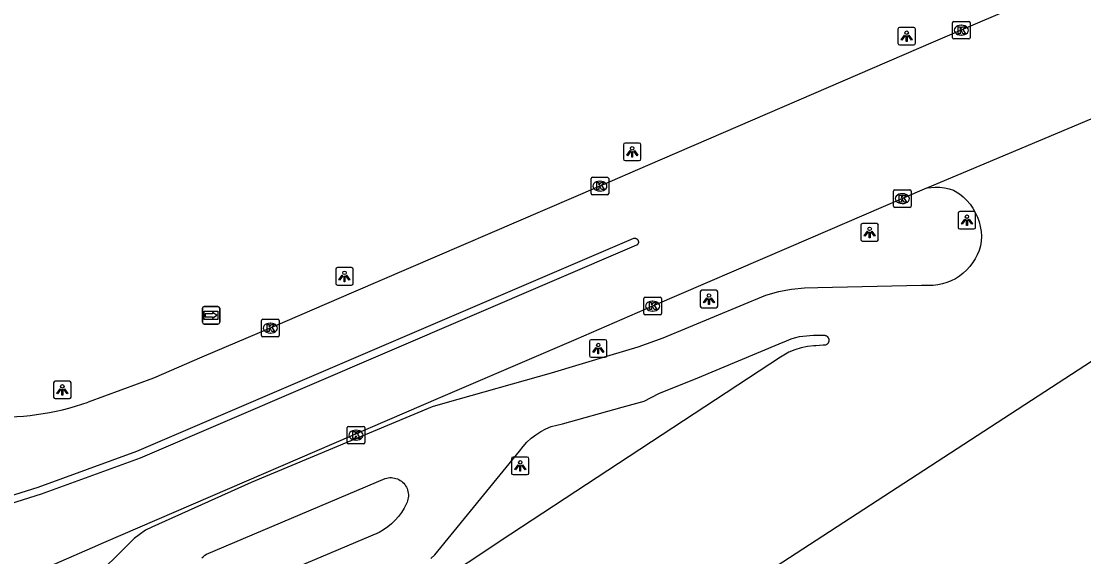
# Model space of a CAD drawing. Extents: x 156414 to 157775, y 382335 to 383765.
# Drawn here: x 157411.9 to 157472.4, y 383032.3 to 383062.8 of the extents above; entities that cross this region are included whole.
import ezdxf

# ---------------------------------------------------------------- set-up
doc = ezdxf.new("R2010")
doc.units = 0
for name, color, linetype in [('IMGEO_Kolk', 7, 'Continuous'), ('IMGEO_Lichtpunt', 7, 'Continuous'), ('IMGEO_Rijbaan_lokaal_gesloten', 7, 'Continuous'), ('IMGEO_Wegwijzer', 7, 'Continuous')]:
    doc.layers.add(name, color=color, linetype=linetype)

msp = doc.modelspace()

# ---------------------------------------------------------------- linework, layer by layer
at = {"layer": 'IMGEO_Kolk'}
for p, q in [((157464.941, 383061.887), (157464.941, 383062.739)), ((157465.016, 383062.813), (157465.868, 383062.813)), ((157465.942, 383062.739), (157465.942, 383061.887)), ((157465.452, 383062.033), (157465.427, 383062.033)), ((157465.429, 383062.593), (157465.454, 383062.593)), ((157465.868, 383061.813), (157465.016, 383061.813)), ((157444.36, 383053.005), (157444.36, 383053.857)), ((157444.435, 383053.931), (157445.287, 383053.931)), ((157444.848, 383053.711), (157444.873, 383053.711)), ((157445.361, 383053.857), (157445.361, 383053.005)), ((157444.871, 383053.151), (157444.846, 383053.151)), ((157461.585, 383052.293), (157461.585, 383053.145)), ((157461.66, 383053.219), (157462.512, 383053.219)), ((157462.073, 383052.999), (157462.098, 383052.999)), ((157462.586, 383053.145), (157462.586, 383052.293)), ((157445.287, 383052.931), (157444.435, 383052.931)), ((157462.096, 383052.439), (157462.071, 383052.439)), ((157462.512, 383052.219), (157461.66, 383052.219)), ((157447.364, 383046.167), (157447.364, 383047.019)), ((157447.439, 383047.093), (157448.291, 383047.093)), ((157448.365, 383047.019), (157448.365, 383046.167)), ((157447.875, 383046.313), (157447.85, 383046.313)), ((157447.852, 383046.873), (157447.877, 383046.873)), ((157425.591, 383044.914), (157425.591, 383045.766)), ((157425.666, 383045.84), (157426.518, 383045.84)), ((157426.592, 383045.766), (157426.592, 383044.914)), ((157448.291, 383046.093), (157447.439, 383046.093)), ((157426.079, 383045.62), (157426.104, 383045.62)), ((157426.518, 383044.84), (157425.666, 383044.84)), ((157426.102, 383045.06), (157426.077, 383045.06)), ((157430.472, 383038.816), (157430.472, 383039.668)), ((157430.547, 383039.742), (157431.399, 383039.742)), ((157431.473, 383039.668), (157431.473, 383038.816)), ((157430.96, 383039.522), (157430.985, 383039.522)), ((157431.399, 383038.742), (157430.547, 383038.742)), ((157430.983, 383038.962), (157430.958, 383038.962))]:
    msp.add_line(p, q, dxfattribs=at)
for points in [[(157464.941, 383061.887), (157464.941, 383062.739)], [(157465.016, 383062.813), (157465.868, 383062.813)], [(157465.942, 383062.739), (157465.942, 383061.887)], [(157465.262, 383062.513), (157465.385, 383062.513), (157465.385, 383062.362), (157465.515, 383062.513), (157465.679, 383062.513), (157465.533, 383062.362), (157465.686, 383062.113), (157465.534, 383062.113), (157465.449, 383062.277), (157465.385, 383062.21), (157465.385, 383062.113), (157465.262, 383062.113), (157465.262, 383062.513)], [(157465.868, 383061.813), (157465.016, 383061.813)], [(157444.36, 383053.005), (157444.36, 383053.857)], [(157444.435, 383053.931), (157445.287, 383053.931)], [(157444.681, 383053.631), (157444.804, 383053.631), (157444.804, 383053.48), (157444.934, 383053.631), (157445.098, 383053.631), (157444.952, 383053.48), (157445.105, 383053.231), (157444.953, 383053.231), (157444.868, 383053.395), (157444.804, 383053.328), (157444.804, 383053.231), (157444.681, 383053.231), (157444.681, 383053.631)], [(157445.361, 383053.857), (157445.361, 383053.005)], [(157461.585, 383052.293), (157461.585, 383053.145)], [(157461.66, 383053.219), (157462.512, 383053.219)], [(157462.586, 383053.145), (157462.586, 383052.293)], [(157445.287, 383052.931), (157444.435, 383052.931)], [(157461.906, 383052.919), (157462.029, 383052.919), (157462.029, 383052.768), (157462.159, 383052.919), (157462.323, 383052.919), (157462.177, 383052.768), (157462.33, 383052.519), (157462.178, 383052.519), (157462.093, 383052.683), (157462.029, 383052.616), (157462.029, 383052.519), (157461.906, 383052.519), (157461.906, 383052.919)], [(157462.512, 383052.219), (157461.66, 383052.219)], [(157447.364, 383046.167), (157447.364, 383047.019)], [(157447.439, 383047.093), (157448.291, 383047.093)], [(157448.365, 383047.019), (157448.365, 383046.167)], [(157447.685, 383046.793), (157447.808, 383046.793), (157447.808, 383046.642), (157447.938, 383046.793), (157448.102, 383046.793), (157447.956, 383046.642), (157448.109, 383046.393), (157447.957, 383046.393), (157447.872, 383046.557), (157447.808, 383046.49), (157447.808, 383046.393), (157447.685, 383046.393), (157447.685, 383046.793)], [(157425.591, 383044.914), (157425.591, 383045.766)], [(157425.666, 383045.84), (157426.518, 383045.84)], [(157426.592, 383045.766), (157426.592, 383044.914)], [(157448.291, 383046.093), (157447.439, 383046.093)], [(157425.912, 383045.54), (157426.035, 383045.54), (157426.035, 383045.389), (157426.165, 383045.54), (157426.329, 383045.54), (157426.183, 383045.389), (157426.336, 383045.14), (157426.184, 383045.14), (157426.099, 383045.304), (157426.035, 383045.237), (157426.035, 383045.14), (157425.912, 383045.14), (157425.912, 383045.54)], [(157426.518, 383044.84), (157425.666, 383044.84)], [(157430.472, 383038.816), (157430.472, 383039.668)], [(157430.547, 383039.742), (157431.399, 383039.742)], [(157431.473, 383039.668), (157431.473, 383038.816)], [(157430.793, 383039.442), (157430.916, 383039.442), (157430.916, 383039.291), (157431.046, 383039.442), (157431.21, 383039.442), (157431.064, 383039.291), (157431.217, 383039.042), (157431.065, 383039.042), (157430.98, 383039.206), (157430.916, 383039.139), (157430.916, 383039.042), (157430.793, 383039.042), (157430.793, 383039.442)], [(157431.399, 383038.742), (157430.547, 383038.742)]]:
    msp.add_lwpolyline(points, dxfattribs=at)
for centre, start, end in [((157465.018, 383062.737), 91.55205, 178.44795), ((157465.018, 383062.737), 91.55205, 178.44795), ((157465.866, 383062.737), 1.55205, 88.44795), ((157465.866, 383062.737), 1.55205, 88.44795), ((157465.018, 383061.889), 181.55205, 268.44795), ((157465.018, 383061.889), 181.55205, 268.44795), ((157465.866, 383061.889), 271.55205, 358.44795), ((157465.866, 383061.889), 271.55205, 358.44795), ((157444.437, 383053.855), 91.55205, 178.44795), ((157444.437, 383053.855), 91.55205, 178.44795), ((157445.285, 383053.855), 1.55205, 88.44795), ((157445.285, 383053.855), 1.55205, 88.44795), ((157444.437, 383053.007), 181.55205, 268.44795), ((157444.437, 383053.007), 181.55205, 268.44795), ((157445.285, 383053.007), 271.55205, 358.44795), ((157445.285, 383053.007), 271.55205, 358.44795), ((157461.662, 383053.143), 91.55205, 178.44795), ((157461.662, 383053.143), 91.55205, 178.44795), ((157462.51, 383053.143), 1.55205, 88.44795), ((157462.51, 383053.143), 1.55205, 88.44795), ((157461.662, 383052.295), 181.55205, 268.44795), ((157461.662, 383052.295), 181.55205, 268.44795), ((157462.51, 383052.295), 271.55205, 358.44795), ((157462.51, 383052.295), 271.55205, 358.44795), ((157447.441, 383047.017), 91.55205, 178.44795), ((157447.441, 383047.017), 91.55205, 178.44795), ((157448.289, 383047.017), 1.55205, 88.44795), ((157448.289, 383047.017), 1.55205, 88.44795), ((157425.668, 383045.764), 91.55205, 178.44795), ((157425.668, 383045.764), 91.55205, 178.44795), ((157426.516, 383045.764), 1.55205, 88.44795), ((157426.516, 383045.764), 1.55205, 88.44795), ((157447.441, 383046.169), 181.55205, 268.44795), ((157447.441, 383046.169), 181.55205, 268.44795), ((157448.289, 383046.169), 271.55205, 358.44795), ((157448.289, 383046.169), 271.55205, 358.44795), ((157425.668, 383044.916), 181.55205, 268.44795), ((157425.668, 383044.916), 181.55205, 268.44795), ((157426.516, 383044.916), 271.55205, 358.44795), ((157426.516, 383044.916), 271.55205, 358.44795), ((157430.549, 383039.666), 91.55205, 178.44795), ((157430.549, 383039.666), 91.55205, 178.44795), ((157431.397, 383039.666), 1.55205, 88.44795), ((157431.397, 383039.666), 1.55205, 88.44795), ((157430.549, 383038.818), 181.55205, 268.44795), ((157430.549, 383038.818), 181.55205, 268.44795), ((157431.397, 383038.818), 271.55205, 358.44795), ((157431.397, 383038.818), 271.55205, 358.44795)]:
    msp.add_arc(centre, 0.0765, start, end, dxfattribs=at)
for centre, major_axis, ratio, start_param, end_param in [((157465.428, 383062.313), (-0.387, 0.002), 0.722429, 4.712389, 7.853982), ((157465.453, 383062.313), (-0.39, 0.002), 0.717154, 1.570796, 4.712389), ((157444.847, 383053.431), (-0.387, 0.002), 0.722429, 4.712389, 7.853982), ((157444.872, 383053.431), (-0.39, 0.002), 0.717154, 1.570796, 4.712389), ((157462.072, 383052.719), (-0.387, 0.002), 0.722429, 4.712389, 7.853982), ((157462.097, 383052.719), (-0.39, 0.002), 0.717154, 1.570796, 4.712389), ((157447.851, 383046.593), (-0.387, 0.002), 0.722429, 4.712389, 7.853982), ((157447.876, 383046.593), (-0.39, 0.002), 0.717154, 1.570796, 4.712389), ((157426.078, 383045.34), (-0.387, 0.002), 0.722429, 4.712389, 7.853982), ((157426.103, 383045.34), (-0.39, 0.002), 0.717154, 1.570796, 4.712389), ((157430.959, 383039.242), (-0.387, 0.002), 0.722429, 4.712389, 7.853982), ((157430.984, 383039.242), (-0.39, 0.002), 0.717154, 1.570796, 4.712389)]:
    msp.add_ellipse(centre, major_axis=major_axis, ratio=ratio, start_param=start_param, end_param=end_param, dxfattribs=at)
at = {"layer": 'IMGEO_Lichtpunt'}
for p, q in [((157461.832, 383062.372), (157461.832, 383061.565)), ((157461.832, 383062.372), (157461.832, 383061.565)), ((157462.734, 383062.467), (157461.926, 383062.467)), ((157462.734, 383062.467), (157461.926, 383062.467)), ((157462.828, 383061.565), (157462.828, 383062.372)), ((157462.828, 383061.565), (157462.828, 383062.372)), ((157461.926, 383061.471), (157462.734, 383061.471)), ((157461.926, 383061.471), (157462.734, 383061.471)), ((157446.203, 383055.788), (157446.203, 383054.981)), ((157446.203, 383055.788), (157446.203, 383054.981)), ((157447.105, 383055.883), (157446.297, 383055.883)), ((157447.105, 383055.883), (157446.297, 383055.883)), ((157447.199, 383054.981), (157447.199, 383055.788)), ((157447.199, 383054.981), (157447.199, 383055.788)), ((157446.297, 383054.887), (157447.105, 383054.887)), ((157446.297, 383054.887), (157447.105, 383054.887)), ((157465.263, 383051.888), (157465.263, 383051.081)), ((157465.263, 383051.888), (157465.263, 383051.081)), ((157466.165, 383051.983), (157465.357, 383051.983)), ((157466.165, 383051.983), (157465.357, 383051.983)), ((157466.259, 383051.081), (157466.259, 383051.888)), ((157466.259, 383051.081), (157466.259, 383051.888)), ((157459.721, 383051.196), (157459.721, 383050.389)), ((157459.721, 383051.196), (157459.721, 383050.389)), ((157460.623, 383051.291), (157459.815, 383051.291)), ((157460.623, 383051.291), (157459.815, 383051.291)), ((157460.717, 383050.389), (157460.717, 383051.196)), ((157460.717, 383050.389), (157460.717, 383051.196)), ((157465.357, 383050.987), (157466.165, 383050.987)), ((157465.357, 383050.987), (157466.165, 383050.987)), ((157459.815, 383050.295), (157460.623, 383050.295)), ((157459.815, 383050.295), (157460.623, 383050.295)), ((157430.716, 383048.785), (157429.908, 383048.785)), ((157430.716, 383048.785), (157429.908, 383048.785)), ((157429.814, 383048.69), (157429.814, 383047.883)), ((157429.814, 383048.69), (157429.814, 383047.883)), ((157430.81, 383047.883), (157430.81, 383048.69)), ((157430.81, 383047.883), (157430.81, 383048.69)), ((157429.908, 383047.789), (157430.716, 383047.789)), ((157429.908, 383047.789), (157430.716, 383047.789)), ((157450.573, 383047.398), (157450.573, 383046.591)), ((157450.573, 383047.398), (157450.573, 383046.591)), ((157451.475, 383047.493), (157450.667, 383047.493)), ((157451.475, 383047.493), (157450.667, 383047.493)), ((157451.569, 383046.591), (157451.569, 383047.398)), ((157451.569, 383046.591), (157451.569, 383047.398)), ((157450.667, 383046.497), (157451.475, 383046.497)), ((157450.667, 383046.497), (157451.475, 383046.497)), ((157444.267, 383044.579), (157444.267, 383043.772)), ((157444.267, 383044.579), (157444.267, 383043.772)), ((157445.169, 383044.674), (157444.361, 383044.674)), ((157445.169, 383044.674), (157444.361, 383044.674)), ((157445.263, 383043.772), (157445.263, 383044.579)), ((157445.263, 383043.772), (157445.263, 383044.579)), ((157444.361, 383043.678), (157445.169, 383043.678)), ((157444.361, 383043.678), (157445.169, 383043.678)), ((157413.749, 383042.221), (157413.749, 383041.414)), ((157413.749, 383042.221), (157413.749, 383041.414)), ((157414.651, 383042.316), (157413.843, 383042.316)), ((157414.651, 383042.316), (157413.843, 383042.316)), ((157414.745, 383041.414), (157414.745, 383042.221)), ((157414.745, 383041.414), (157414.745, 383042.221)), ((157413.843, 383041.32), (157414.651, 383041.32)), ((157413.843, 383041.32), (157414.651, 383041.32)), ((157439.825, 383037.891), (157439.825, 383037.084)), ((157439.825, 383037.891), (157439.825, 383037.084)), ((157440.727, 383037.986), (157439.919, 383037.986)), ((157440.727, 383037.986), (157439.919, 383037.986)), ((157440.821, 383037.084), (157440.821, 383037.891)), ((157440.821, 383037.084), (157440.821, 383037.891)), ((157439.919, 383036.99), (157440.727, 383036.99)), ((157439.919, 383036.99), (157440.727, 383036.99))]:
    msp.add_line(p, q, dxfattribs=at)
for points in [[(157462.206, 383062.036), (157462.245, 383062.008), (157462.057, 383061.746), (157462.019, 383061.773), (157462.206, 383062.036)], [(157462.418, 383062.008), (157462.456, 383062.035), (157462.643, 383061.773), (157462.604, 383061.745), (157462.418, 383062.008)], [(157462.308, 383061.988), (157462.355, 383061.988), (157462.355, 383061.666), (157462.308, 383061.666), (157462.308, 383061.988)], [(157446.577, 383055.452), (157446.616, 383055.424), (157446.428, 383055.162), (157446.39, 383055.189), (157446.577, 383055.452)], [(157446.679, 383055.404), (157446.726, 383055.404), (157446.726, 383055.082), (157446.679, 383055.082), (157446.679, 383055.404)], [(157446.789, 383055.424), (157446.827, 383055.451), (157447.014, 383055.189), (157446.975, 383055.161), (157446.789, 383055.424)], [(157465.637, 383051.552), (157465.676, 383051.524), (157465.488, 383051.262), (157465.45, 383051.289), (157465.637, 383051.552)], [(157465.739, 383051.504), (157465.786, 383051.504), (157465.786, 383051.182), (157465.739, 383051.182), (157465.739, 383051.504)], [(157465.849, 383051.524), (157465.887, 383051.551), (157466.074, 383051.289), (157466.035, 383051.261), (157465.849, 383051.524)], [(157460.095, 383050.86), (157460.134, 383050.832), (157459.946, 383050.57), (157459.908, 383050.597), (157460.095, 383050.86)], [(157460.197, 383050.812), (157460.244, 383050.812), (157460.244, 383050.49), (157460.197, 383050.49), (157460.197, 383050.812)], [(157460.307, 383050.832), (157460.345, 383050.859), (157460.532, 383050.597), (157460.493, 383050.569), (157460.307, 383050.832)], [(157430.188, 383048.354), (157430.227, 383048.326), (157430.039, 383048.064), (157430.001, 383048.091), (157430.188, 383048.354)], [(157430.29, 383048.306), (157430.337, 383048.306), (157430.337, 383047.984), (157430.29, 383047.984), (157430.29, 383048.306)], [(157430.4, 383048.326), (157430.438, 383048.353), (157430.625, 383048.091), (157430.586, 383048.063), (157430.4, 383048.326)], [(157450.947, 383047.062), (157450.986, 383047.034), (157450.798, 383046.772), (157450.76, 383046.799), (157450.947, 383047.062)], [(157451.049, 383047.014), (157451.096, 383047.014), (157451.096, 383046.692), (157451.049, 383046.692), (157451.049, 383047.014)], [(157451.159, 383047.034), (157451.197, 383047.061), (157451.384, 383046.799), (157451.345, 383046.771), (157451.159, 383047.034)], [(157444.641, 383044.243), (157444.68, 383044.215), (157444.492, 383043.953), (157444.454, 383043.98), (157444.641, 383044.243)], [(157444.743, 383044.195), (157444.79, 383044.195), (157444.79, 383043.873), (157444.743, 383043.873), (157444.743, 383044.195)], [(157444.853, 383044.215), (157444.891, 383044.242), (157445.078, 383043.98), (157445.039, 383043.952), (157444.853, 383044.215)], [(157414.123, 383041.885), (157414.162, 383041.857), (157413.974, 383041.595), (157413.936, 383041.622), (157414.123, 383041.885)], [(157414.225, 383041.837), (157414.272, 383041.837), (157414.272, 383041.515), (157414.225, 383041.515), (157414.225, 383041.837)], [(157414.335, 383041.857), (157414.373, 383041.884), (157414.56, 383041.622), (157414.521, 383041.594), (157414.335, 383041.857)], [(157440.199, 383037.555), (157440.238, 383037.527), (157440.05, 383037.265), (157440.012, 383037.292), (157440.199, 383037.555)], [(157440.301, 383037.507), (157440.348, 383037.507), (157440.348, 383037.185), (157440.301, 383037.185), (157440.301, 383037.507)], [(157440.411, 383037.527), (157440.449, 383037.554), (157440.636, 383037.292), (157440.597, 383037.264), (157440.411, 383037.527)]]:
    msp.add_lwpolyline(points, dxfattribs=at)
for centre in [(157462.331, 383062.17), (157446.702, 383055.586), (157465.762, 383051.686), (157460.22, 383050.994), (157430.313, 383048.488), (157451.072, 383047.196), (157444.766, 383044.377), (157414.248, 383042.019), (157440.324, 383037.689)]:
    msp.add_circle(centre, 0.0994, dxfattribs=at)
for centre, start, end in [((157461.926, 383062.372), 90, 180), ((157461.926, 383062.372), 90, 180), ((157462.734, 383062.372), 0, 90), ((157462.734, 383062.372), 0, 90), ((157461.926, 383061.565), 180, 270), ((157461.926, 383061.565), 180, 270), ((157462.734, 383061.565), 270, 0), ((157462.734, 383061.565), 270, 360), ((157446.297, 383055.788), 90, 180), ((157446.297, 383055.788), 90, 180), ((157447.105, 383055.788), 0, 90), ((157447.105, 383055.788), 0, 90), ((157446.297, 383054.981), 180, 270), ((157446.297, 383054.981), 180, 270), ((157447.105, 383054.981), 270, 0), ((157447.105, 383054.981), 270, 360), ((157465.357, 383051.888), 90, 180), ((157465.357, 383051.888), 90, 180), ((157466.165, 383051.888), 0, 90), ((157466.165, 383051.888), 0, 90), ((157459.815, 383051.196), 90, 180), ((157459.815, 383051.196), 90, 180), ((157460.623, 383051.196), 0, 90), ((157460.623, 383051.196), 0, 90), ((157465.357, 383051.081), 180, 270), ((157465.357, 383051.081), 180, 270), ((157466.165, 383051.081), 270, 0), ((157466.165, 383051.081), 270, 360), ((157459.815, 383050.389), 180, 270), ((157459.815, 383050.389), 180, 270), ((157460.623, 383050.389), 270, 0), ((157460.623, 383050.389), 270, 360), ((157429.908, 383048.69), 90, 180), ((157429.908, 383048.69), 90, 180), ((157430.716, 383048.69), 0, 90), ((157430.716, 383048.69), 0, 90), ((157429.908, 383047.883), 180, 270), ((157429.908, 383047.883), 180, 270), ((157430.716, 383047.883), 270, 0), ((157430.716, 383047.883), 270, 360), ((157450.667, 383047.398), 90, 180), ((157450.667, 383047.398), 90, 180), ((157451.475, 383047.398), 0, 90), ((157451.475, 383047.398), 0, 90), ((157450.667, 383046.591), 180, 270), ((157450.667, 383046.591), 180, 270), ((157451.475, 383046.591), 270, 0), ((157451.475, 383046.591), 270, 360), ((157444.361, 383044.579), 90, 180), ((157444.361, 383044.579), 90, 180), ((157445.169, 383044.579), 0, 90), ((157445.169, 383044.579), 0, 90), ((157444.361, 383043.772), 180, 270), ((157444.361, 383043.772), 180, 270), ((157445.169, 383043.772), 270, 0), ((157445.169, 383043.772), 270, 360), ((157413.843, 383042.221), 90, 180), ((157413.843, 383042.221), 90, 180), ((157414.651, 383042.221), 0, 90), ((157414.651, 383042.221), 0, 90), ((157413.843, 383041.414), 180, 270), ((157413.843, 383041.414), 180, 270), ((157414.651, 383041.414), 270, 0), ((157414.651, 383041.414), 270, 360), ((157439.919, 383037.891), 90, 180), ((157439.919, 383037.891), 90, 180), ((157440.727, 383037.891), 0, 90), ((157440.727, 383037.891), 0, 90), ((157439.919, 383037.084), 180, 270), ((157439.919, 383037.084), 180, 270), ((157440.727, 383037.084), 270, 0), ((157440.727, 383037.084), 270, 360)]:
    msp.add_arc(centre, 0.0946, start, end, dxfattribs=at)
at = {"layer": 'IMGEO_Rijbaan_lokaal_gesloten'}
for points in [[(157494.732, 383073.913), (157495.364, 383074.205), (157495.004, 383075.041), (157493.106, 383074.225), (157488.303, 383072.149), (157478.653, 383067.996), (157477.79, 383067.625), (157477.37, 383067.444), (157465.442, 383062.313), (157463.842, 383061.622), (157447.567, 383054.599), (157444.861, 383053.431), (157430.83, 383047.382), (157427.758, 383046.058), (157426.092, 383045.34), (157422.196, 383043.689), (157419.444, 383042.49), (157415.71, 383041.121)], [(157474.49, 383057.949), (157463.524, 383053.338)], [(157463.524, 383053.338), (157463.455, 383053.309), (157462.086, 383052.719), (157455.629, 383049.938), (157447.865, 383046.593), (157443.487, 383044.692), (157435.791, 383041.377), (157416.582, 383033.103), (157415.941, 383032.827), (157412.378, 383031.268)], [(157463.524, 383053.338), (157463.961, 383053.371), (157464.227, 383053.367), (157464.491, 383053.337), (157464.752, 383053.284), (157465.006, 383053.206), (157465.341, 383052.99), (157465.557, 383052.811), (157465.757, 383052.612), (157465.938, 383052.397), (157466.099, 383052.166), (157466.239, 383051.922), (157466.357, 383051.667), (157466.451, 383051.402), (157466.521, 383051.129), (157466.566, 383050.851), (157466.586, 383050.571), (157466.582, 383050.289), (157466.528, 383050.027), (157466.452, 383049.77), (157466.353, 383049.521), (157466.232, 383049.282), (157466.089, 383049.054), (157465.927, 383048.841), (157465.747, 383048.642), (157465.549, 383048.461), (157465.336, 383048.298), (157465.11, 383048.156), (157464.871, 383048.033), (157464.622, 383047.933), (157464.365, 383047.856), (157464.103, 383047.802), (157463.837, 383047.772), (157463.569, 383047.765), (157463.182, 383047.759), (157457.268, 383047.636), (157456.514, 383047.621), (157455.765, 383047.541), (157455.026, 383047.397), (157454.301, 383047.191), (157448.451, 383044.771), (157447.028, 383044.25), (157445.425, 383043.782), (157442.094, 383042.77), (157436.029, 383041.059), (157435.307, 383040.858), (157424.997, 383036.549), (157419.352, 383034.001), (157418.988, 383033.824), (157418.614, 383033.56), (157418.329, 383033.353), (157413.038, 383028.094)], [(157407.166, 383034.494), (157412.874, 383036.276), (157418.489, 383038.332), (157446.799, 383050.463), (157446.818, 383050.465), (157446.838, 383050.465), (157446.857, 383050.464), (157446.876, 383050.461), (157446.895, 383050.456), (157446.913, 383050.45), (157446.931, 383050.442), (157446.948, 383050.433), (157446.964, 383050.422), (157446.979, 383050.41), (157446.993, 383050.396), (157447.006, 383050.382), (157447.017, 383050.366), (157447.027, 383050.349), (157447.036, 383050.332), (157447.043, 383050.314), (157447.048, 383050.295), (157447.052, 383050.276), (157447.054, 383050.257), (157447.054, 383050.237), (157447.053, 383050.218), (157447.05, 383050.199), (157447.045, 383050.18), (157447.038, 383050.162), (157447.03, 383050.144), (157447.021, 383050.127), (157447.01, 383050.111), (157446.998, 383050.096), (157446.984, 383050.082), (157446.97, 383050.069), (157446.954, 383050.058), (157418.671, 383037.934), (157413.038, 383035.871), (157407.314, 383034.076)], [(157435.237, 383032.205), (157435.468, 383032.423), (157440.286, 383038.329), (157440.486, 383038.593), (157440.709, 383038.838), (157440.951, 383039.063), (157441.213, 383039.266), (157441.491, 383039.446), (157441.784, 383039.601), (157442.089, 383039.729), (157442.722, 383039.884), (157446.128, 383040.832), (157447.376, 383041.177), (157448.22, 383041.616), (157450.435, 383042.5), (157455.076, 383044.448), (157455.484, 383044.614), (157455.751, 383044.733), (157455.935, 383044.793), (157456.225, 383044.864), (157456.427, 383044.88), (157457.016, 383044.937), (157457.613, 383044.935), (157457.638, 383044.934), (157457.663, 383044.931), (157457.688, 383044.926), (157457.712, 383044.918), (157457.735, 383044.909), (157457.757, 383044.897), (157457.779, 383044.884), (157457.799, 383044.869), (157457.817, 383044.852), (157457.834, 383044.833), (157457.85, 383044.813), (157457.863, 383044.792), (157457.875, 383044.77), (157457.885, 383044.747), (157457.892, 383044.723), (157457.898, 383044.699), (157457.901, 383044.674), (157457.903, 383044.649), (157457.902, 383044.624), (157457.899, 383044.599), (157457.893, 383044.574), (157457.886, 383044.55), (157457.876, 383044.527), (157457.865, 383044.505), (157457.852, 383044.483), (157457.837, 383044.463), (157457.82, 383044.445), (157457.801, 383044.428), (157457.782, 383044.412), (157457.76, 383044.398), (157457.738, 383044.387), (157457.715, 383044.377), (157457.691, 383044.369), (157457.667, 383044.363), (157457.642, 383044.36), (157457.617, 383044.359), (157457.592, 383044.36), (157457.567, 383044.363), (157457.163, 383044.335), (157457.043, 383044.329), (157456.678, 383044.283), (157456.317, 383044.207), (157455.965, 383044.101), (157455.622, 383043.966), (157455.142, 383043.689), (157439.792, 383033.594), (157434.87, 383030.335)], [(157453.009, 383030.533), (157474.005, 383044.193)], [(157422.2, 383032.255), (157422.278, 383032.332), (157422.363, 383032.402), (157422.453, 383032.464), (157432.635, 383036.774), (157432.72, 383036.797), (157432.807, 383036.813), (157432.895, 383036.821), (157432.984, 383036.822), (157433.072, 383036.814), (157433.159, 383036.799), (157433.245, 383036.777), (157433.328, 383036.747), (157433.408, 383036.71), (157433.485, 383036.666), (157433.558, 383036.615), (157433.626, 383036.558), (157433.688, 383036.496), (157433.745, 383036.428), (157433.796, 383036.356), (157433.841, 383036.279), (157433.878, 383036.199), (157433.908, 383036.116), (157433.931, 383036.03), (157433.946, 383035.943), (157433.954, 383035.855), (157433.954, 383035.766), (157433.946, 383035.678), (157433.93, 383035.591), (157433.907, 383035.506), (157433.877, 383035.422), (157433.839, 383035.342), (157433.711, 383035.086), (157433.561, 383034.841), (157433.392, 383034.609), (157433.205, 383034.392), (157433, 383034.192), (157432.779, 383034.008)], [(157432.779, 383034.008), (157432.544, 383033.844), (157432.296, 383033.699), (157423.935, 383030.163)]]:
    msp.add_lwpolyline(points, dxfattribs=at)
msp.add_arc((157410.748, 383055.244), 14.97, 243.3322, 289.3594, dxfattribs=at)
at = {"layer": 'IMGEO_Wegwijzer'}
for p, q in [((157422.221, 383045.669), (157422.221, 383046.469)), ((157422.221, 383046.469), (157422.221, 383045.669)), ((157422.321, 383046.569), (157423.111, 383046.569)), ((157423.111, 383046.569), (157422.321, 383046.569)), ((157423.211, 383046.469), (157423.211, 383045.669)), ((157423.211, 383045.669), (157423.211, 383046.469)), ((157423.111, 383045.569), (157422.321, 383045.569)), ((157422.321, 383045.569), (157423.111, 383045.569))]:
    msp.add_line(p, q, dxfattribs=at)
for points in [[(157422.322, 383046.301), (157423.11, 383046.301), (157423.11, 383045.837), (157422.322, 383045.837), (157422.322, 383046.301)], [(157422.387, 383046.153), (157422.387, 383046.069), (157422.387, 383045.985), (157422.798, 383045.985), (157422.798, 383045.902), (157423.045, 383046.069), (157422.798, 383046.236), (157422.798, 383046.153), (157422.387, 383046.153)]]:
    msp.add_lwpolyline(points, dxfattribs=at)
for centre, start, end in [((157422.321, 383046.469), 90, 180), ((157422.321, 383046.469), 90, 180), ((157423.111, 383046.469), 0, 90), ((157423.111, 383046.469), 360, 90), ((157422.321, 383045.669), 180, 270), ((157422.321, 383045.669), 180, 270), ((157423.111, 383045.669), 270, 0), ((157423.111, 383045.669), 270, 0)]:
    msp.add_arc(centre, 0.1, start, end, dxfattribs=at)

doc.saveas('drawing.dxf')
